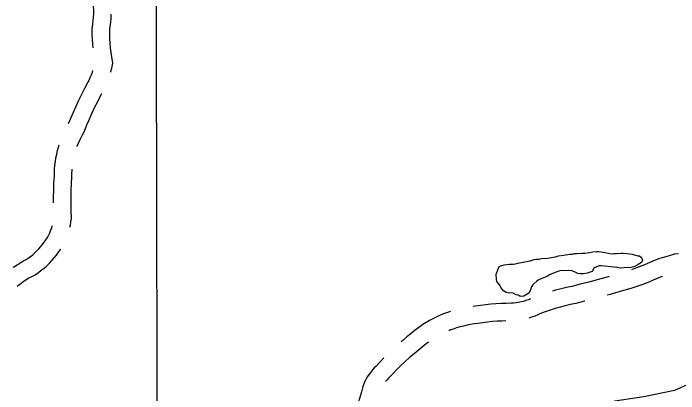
# Model space of a CAD drawing. Extents: x 3329297 to 3367176, y 649250 to 674653.
# Drawn here: x 3348944 to 3350085, y 664186 to 664838 of the extents above; entities that cross this region are included whole.
import ezdxf

# ---------------------------------------------------------------- set-up
doc = ezdxf.new("R2010")
doc.units = 0
for name, color, linetype in [('V-GRID-MAJR', 7, 'Continuous'), ('V-ROAD-CNTR', 7, 'Continuous'), ('V-SITE-OTLN', 7, 'Continuous'), ('V-WETL-SWMP', 7, 'Continuous')]:
    doc.layers.add(name, color=color, linetype=linetype)

msp = doc.modelspace()

# ---------------------------------------------------------------- linework, layer by layer
at = {"layer": 'V-GRID-MAJR'}
msp.add_spline([(3349208.9050000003, 654661.8740000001), (3349197.451, 660719.817), (3349185.99, 666781.226), (3349174.529, 672842.661), (3349174.522, 672846.101)], degree=3, dxfattribs=at)
at = {"layer": 'V-ROAD-CNTR'}
for points in [[(3349080.818545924, 664779.0503482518), (3349080.336812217, 664784.7555597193), (3349079.853961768, 664793.5068296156), (3349079.6214510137, 664802.2728006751), (3349079.6478724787, 664811.8454123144), (3349080.6708201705, 664819.1811855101), (3349081.3125578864, 664825.2800022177), (3349081.745558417, 664831.3946344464), (3349081.9719586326, 664837.5286941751), (3349081.9931979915, 664843.6594812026), (3349081.80393251, 664849.7898363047), (3349081.4086319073, 664855.9086832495), (3349080.8057151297, 664862.0107919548), (3349080.108873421, 664867.2422695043), (3349077.758286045, 664875.412322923), (3349076.8524766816, 664878.3288540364)], [(3349111.2859795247, 664737.4435257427), (3349111.539587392, 664738.3067614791), (3349113.0020118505, 664744.059478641), (3349114.8091151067, 664752.4364203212), (3349112.9369987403, 664763.3013105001), (3349111.82125994, 664771.1219095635), (3349110.931783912, 664778.973574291), (3349110.2671877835, 664786.8444402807), (3349109.832038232, 664794.7311703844), (3349109.6225489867, 664802.6291993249), (3349109.642127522, 664809.7225876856), (3349110.4531798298, 664815.5388144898), (3349111.201442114, 664822.6499977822), (3349111.706441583, 664829.7813655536), (3349111.9573970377, 664836.5807218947)], [(3349038.965411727, 664649.0169599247), (3349042.6913843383, 664658.3514730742), (3349047.09571177, 664668.7859621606), (3349051.6987375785, 664679.1312241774), (3349056.503831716, 664689.387975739), (3349061.5044153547, 664699.5492602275), (3349066.7028220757, 664709.6094344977), (3349071.924397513, 664719.2573711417), (3349074.129621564, 664723.6187132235), (3349076.148682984, 664728.0080162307), (3349078.00937722, 664732.4697292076), (3349079.704735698, 664736.9972702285), (3349080.633040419, 664739.7810948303)], [(3349053.702704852, 664610.0995892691), (3349053.9169159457, 664610.7087933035), (3349055.8662783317, 664615.6785763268), (3349057.99107183, 664620.5782392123), (3349060.28766084, 664625.3949870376), (3349062.7536250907, 664630.1252043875), (3349066.0276170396, 664635.890817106), (3349070.4446156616, 664646.9565269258), (3349074.62228823, 664656.8540378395), (3349078.9892624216, 664666.6687758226), (3349083.5481682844, 664676.400024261), (3349088.2915846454, 664686.0387397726), (3349093.2231779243, 664695.5825655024), (3349095.9558073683, 664700.6316615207)], [(3349013.1489792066, 664513.3826674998), (3349013.1774546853, 664523.0382954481), (3349013.4268717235, 664535.1697766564), (3349013.8890321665, 664547.2984208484), (3349014.5461730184, 664558.9927652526), (3349014.645746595, 664564.8367385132), (3349014.98396798, 664571.2367599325), (3349015.5492052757, 664577.6191401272), (3349016.342530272, 664583.9744699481), (3349017.3614337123, 664590.2995257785), (3349018.60512817, 664596.5845466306), (3349020.0716870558, 664602.8217866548), (3349021.7604772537, 664609.0020169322), (3349022.8505999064, 664612.4995197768)], [(3349041.370542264, 664471.4238494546), (3349042.1678281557, 664475.1418297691), (3349043.0453400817, 664480.5284564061), (3349043.736631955, 664486.6662903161), (3349043.3163130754, 664499.4833148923), (3349043.142331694, 664511.0843543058), (3349043.176545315, 664522.685704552), (3349043.415128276, 664534.2902233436), (3349043.8569678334, 664545.8855791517), (3349044.531826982, 664557.8952347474), (3349044.6322534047, 664563.7892614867), (3349044.91403202, 664569.1212400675), (3349045.0947060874, 664571.1613223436)], [(3348944.203301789, 664403.1956939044), (3348945.12296929, 664403.8489460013), (3348950.5618067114, 664407.4004584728), (3348956.1370130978, 664410.7383260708), (3348961.840968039, 664413.8553735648), (3348966.455620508, 664416.1461379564), (3348969.8599387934, 664418.4803129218), (3348973.7645262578, 664421.4027648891), (3348977.5433313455, 664424.4816926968), (3348981.18919368, 664427.713494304), (3348984.699015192, 664431.0947021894), (3348988.0669899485, 664434.6187906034), (3348991.286380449, 664438.2799712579), (3348994.3506496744, 664442.0688448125), (3348997.2534085, 664445.9802569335), (3348999.9925478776, 664450.0117946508), (3349002.5640430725, 664454.152984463), (3349004.9056609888, 664458.297578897), (3349006.6363052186, 664461.812898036), (3349008.21515837, 664465.4631525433), (3349009.6116777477, 664469.1841139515), (3349010.8214441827, 664472.9684251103), (3349011.0105580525, 664473.6793185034)], [(3348950.8047352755, 664370.4953370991), (3348953.4682508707, 664372.7213925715), (3348957.678712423, 664375.9694886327), (3348962.0170307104, 664379.0510539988), (3348966.474193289, 664381.9615415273), (3348971.040986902, 664384.6956739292), (3348975.709031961, 664387.2466264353), (3348981.682379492, 664390.2118620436), (3348987.338061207, 664394.0896870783), (3348992.2354737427, 664397.755235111), (3348996.9766686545, 664401.6183073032), (3349001.5548063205, 664405.676505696), (3349005.958984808, 664409.9192978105), (3349010.185010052, 664414.3412093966), (3349014.2236195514, 664418.9340287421), (3349018.0693503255, 664423.6891551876), (3349021.7165915, 664428.6037430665), (3349025.1534521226, 664433.6622053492), (3349025.8642271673, 664434.8068523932)], [(3350084.4942826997, 664426.251510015), (3350077.0772333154, 664425.2553279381), (3350068.203384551, 664422.8212658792), (3350060.170249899, 664420.3834800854), (3350052.2051911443, 664417.728110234), (3350044.316900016, 664414.8598317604), (3350036.509067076, 664411.7797835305), (3350028.7884887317, 664408.489131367), (3350021.771765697, 664405.2708769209), (3350012.651457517, 664401.756285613), (3350003.7048138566, 664398.5562381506)], [(3349965.396476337, 664387.1325091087), (3349959.5757882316, 664385.5148974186), (3349945.038117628, 664381.5574038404), (3349930.481252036, 664377.6747108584), (3349915.904366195, 664373.8705744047), (3349901.6091607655, 664370.217831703), (3349892.548833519, 664368.3436203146), (3349883.017364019, 664366.1194026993), (3349873.543704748, 664363.6542542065), (3349868.5818493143, 664362.2294489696)], [(3350056.672042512, 664387.4306510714), (3350054.949099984, 664386.8041682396), (3350047.896932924, 664384.0222164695), (3350040.9255112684, 664381.0508686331), (3350033.4302343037, 664377.6131230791), (3350023.0985424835, 664373.631714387), (3350012.938328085, 664369.9975953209), (3350002.690747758, 664366.612104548), (3349992.3640616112, 664363.480766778), (3349982.1482953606, 664360.6510188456), (3349967.532211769, 664356.5891025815), (3349962.226240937, 664355.1446933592)], [(3349830.916418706, 664348.9332240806), (3349827.0984462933, 664347.3538235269), (3349822.9951024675, 664345.8784446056), (3349818.8279024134, 664344.5974865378), (3349814.602949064, 664343.5152027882), (3349810.3326953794, 664342.6301582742), (3349806.031659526, 664341.9498704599), (3349801.7036848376, 664341.4723305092), (3349797.4441257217, 664341.2048423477), (3349789.1918618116, 664341.1669968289), (3349780.32036086, 664340.9081881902), (3349771.4608586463, 664340.4292679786), (3349762.611987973, 664339.7343796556), (3349753.78631784, 664338.820299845), (3349744.9810644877, 664337.6901636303), (3349736.53484421, 664336.3914404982), (3349732.3542728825, 664335.8335249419)], [(3349923.5726724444, 664344.8670177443), (3349923.405633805, 664344.8234255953), (3349908.3648392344, 664340.9801682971), (3349898.997166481, 664339.0423796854), (3349890.204635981, 664336.9905973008), (3349881.462295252, 664334.7157457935), (3349872.7799842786, 664332.2226054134), (3349864.167574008, 664329.5137086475), (3349855.627265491, 664326.5895239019), (3349847.5796176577, 664323.6036055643), (3349843.244754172, 664321.5675619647), (3349837.913553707, 664319.3621764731), (3349832.4828975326, 664317.4095553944), (3349828.039050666, 664316.0435587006)], [(3349693.3806946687, 664327.055867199), (3349688.395256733, 664325.4419839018), (3349681.693011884, 664323.0427574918), (3349674.882405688, 664320.3753523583), (3349668.864937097, 664317.6143306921), (3349663.0963930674, 664314.7338516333), (3349657.4289440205, 664311.6629001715), (3349651.8607908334, 664308.4067716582), (3349646.407042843, 664304.9634971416), (3349640.8755006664, 664301.2144031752), (3349633.2547172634, 664295.2897282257), (3349626.0151551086, 664289.5174519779), (3349618.845138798, 664283.6642318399), (3349611.74564435, 664277.7286223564), (3349608.8711293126, 664275.2687219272)], [(3349788.5309853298, 664311.1349537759), (3349781.5676391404, 664310.9318118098), (3349773.4451413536, 664310.4927320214), (3349765.332012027, 664309.8556203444), (3349757.24168216, 664309.017700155), (3349749.1709355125, 664307.9818363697), (3349740.7991557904, 664306.694559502), (3349734.2679209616, 664305.8229376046), (3349728.1356470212, 664304.8142540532), (3349722.03122646, 664303.6219188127), (3349715.970183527, 664302.2499589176), (3349709.9546051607, 664300.6927115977), (3349703.9850279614, 664298.9559377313), (3349698.0727432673, 664297.0420160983), (3349692.2209881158, 664294.9472425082), (3349690.4605349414, 664294.2577529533)], [(3349655.7066111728, 664274.745087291), (3349651.813282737, 664271.7182717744), (3349644.8528448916, 664266.168548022), (3349637.9528612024, 664260.5357681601), (3349631.12035565, 664254.8233776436), (3349623.457336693, 664248.2656580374), (3349616.015919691, 664241.5892465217), (3349608.732227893, 664234.7373025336), (3349601.611291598, 664227.7158449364), (3349594.657720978, 664220.5265928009), (3349587.567300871, 664212.8444628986), (3349584.852119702, 664210.1117644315), (3349582.730161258, 664207.746447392), (3349582.257974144, 664207.1605856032)], [(3349579.568296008, 664248.0771219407), (3349572.8502790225, 664241.1314071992), (3349565.896699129, 664233.5975371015), (3349563.031880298, 664230.7142355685), (3349559.8698387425, 664227.1895526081), (3349556.8931890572, 664223.4963020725), (3349554.1193252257, 664219.6643048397), (3349551.540792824, 664215.6870233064), (3349549.1740861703, 664211.5800207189), (3349547.0264397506, 664207.3612587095), (3349545.0969436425, 664203.0342559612), (3349543.3968488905, 664198.6111382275), (3349541.9263868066, 664194.1100166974), (3349540.759655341, 664189.7817827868), (3349539.2163147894, 664183.6279441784), (3349537.5549662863, 664177.9350201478), (3349535.679466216, 664172.307607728), (3349533.5917520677, 664166.7619460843), (3349531.745479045, 664162.3736605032)]]:
    msp.add_lwpolyline(points, dxfattribs=at)
at = {"layer": 'V-SITE-OTLN'}
msp.add_lwpolyline([(3350119.927, 664210.55), (3350077.793, 664192.093), (3350025.254, 664180.756), (3349975.555, 664173.872), (3349928.965, 664158.258), (3349900.023, 664140.074), (3349878.312, 664126.434), (3349841.862, 664116.893), (3349808.25, 664111.801), (3349780.68, 664098.045)], dxfattribs=at)
at = {"layer": 'V-WETL-SWMP'}
for points in [[(3349804.839, 664408.7710000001), (3349808.86, 664409.751), (3349818.2490000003, 664411.74), (3349826.7490000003, 664413.261), (3349829.872, 664414.223), (3349837.017, 664416.166), (3349841.0470000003, 664416.698), (3349845.0870000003, 664416.781), (3349849.5470000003, 664418.219), (3349859.8710000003, 664418.431), (3349863.892, 664419.411), (3349869.708, 664420.429), (3349873.29, 664420.951), (3349878.648, 664422.408), (3349887.148, 664423.93), (3349897.893, 664425.497), (3349902.83, 664425.598), (3349905.953, 664426.561), (3349909.9930000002, 664426.643), (3349918.96, 664427.2760000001), (3349923.897, 664427.378), (3349932.407, 664428.4500000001), (3349936.877, 664429.4400000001), (3349943.151, 664430.018), (3349948.088, 664430.1190000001), (3349955.2970000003, 664428.92), (3349958.458, 664428.087), (3349963.8710000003, 664426.851), (3349970.173, 664426.082), (3349973.306, 664426.595), (3349978.2430000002, 664426.696), (3349985.415, 664427.292), (3349989.455, 664427.375), (3349996.6550000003, 664426.625), (3350001.161, 664425.819), (3350005.21, 664425.453), (3350008.38, 664424.171), (3350011.531, 664423.787), (3350014.7, 664422.505), (3350017.842, 664422.569), (3350021.048, 664419.492), (3350022.487, 664415.031), (3350020.774, 664410.955), (3350018.109, 664409.553), (3350015.453, 664407.703), (3350011.4590000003, 664405.375), (3350007.896, 664403.955), (3350001.201, 664402.022), (3349996.254, 664402.3690000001), (3349984.154, 664401.223), (3349979.6380000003, 664402.478), (3349974.234, 664403.265), (3349951.737, 664405.497), (3349948.595, 664405.433), (3349944.134, 664403.9940000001), (3349940.131, 664402.116), (3349936.221, 664395.75), (3349931.311, 664394.302), (3349927.748, 664392.882), (3349921.483, 664391.855), (3349915.648, 664391.736), (3349911.59, 664392.55), (3349908.411, 664394.281), (3349902.072, 664396.845), (3349896.677, 664397.184), (3349889.4960000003, 664397.036), (3349883.203, 664397.356), (3349879.182, 664396.376), (3349876.058, 664395.414), (3349868.932, 664392.573), (3349864.481, 664390.686), (3349859.599, 664387.892), (3349854.708, 664385.546), (3349847.133, 664382.697), (3349844.028, 664380.837), (3349841.362, 664379.435), (3349836.517, 664374.846), (3349834.319, 664372.555), (3349832.588, 664369.377), (3349831.306, 664366.207), (3349830.0330000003, 664362.589), (3349827.872, 664358.503), (3349824.767, 664356.644), (3349822.102, 664355.242), (3349819.4450000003, 664353.3910000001), (3349815.864, 664352.8690000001), (3349812.704, 664353.702), (3349809.534, 664354.984), (3349806.3740000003, 664355.817), (3349800.924, 664358.849), (3349797.324, 664359.224), (3349793.742, 664358.701), (3349789.2260000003, 664359.956), (3349784.683, 664362.557), (3349781.934, 664365.194), (3349780.075, 664368.299), (3349778.673, 664370.965), (3349775.897, 664374.949), (3349773.13, 664378.485), (3349772.159, 664382.057), (3349771.975, 664391.034)], [(3349771.975, 664391.034), (3349777.094, 664404.16), (3349779.759, 664405.562), (3349785.566, 664407.028), (3349794.525, 664408.11), (3349801.257, 664408.248), (3349804.839, 664408.7710000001)]]:
    msp.add_lwpolyline(points, dxfattribs=at)

doc.saveas('drawing.dxf')
